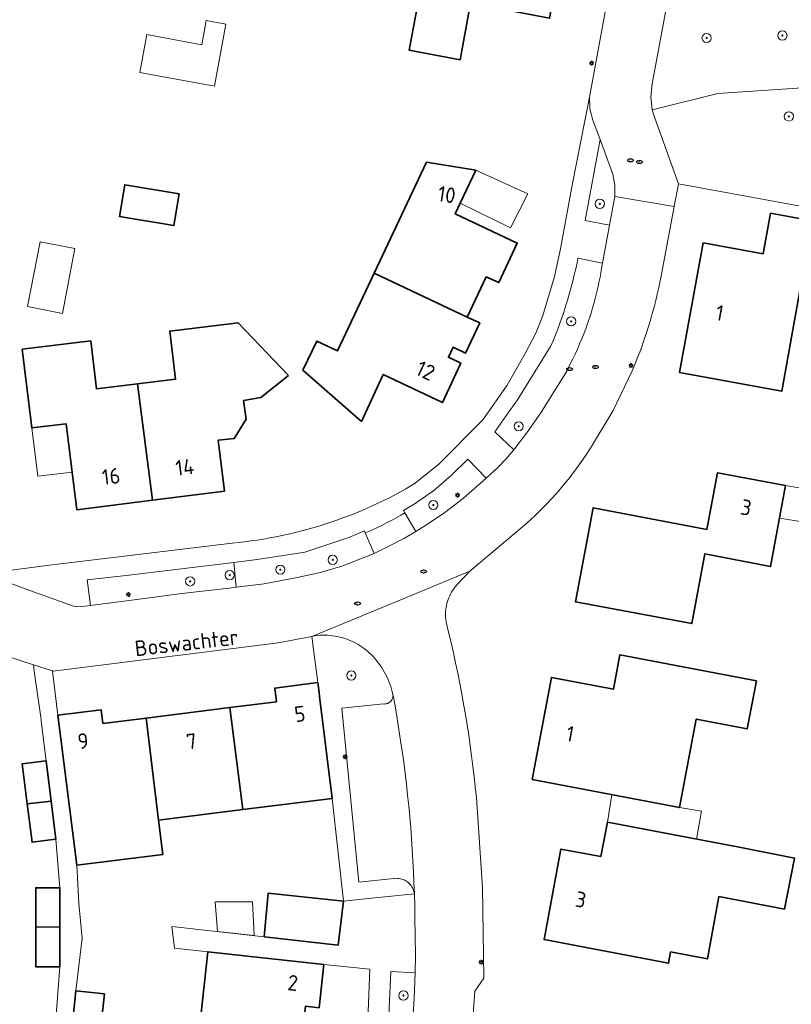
# Model space of a CAD drawing. Header units: metres. Extents: x 152610 to 160096, y 456114 to 462495.
# Tile 554 of 938: x 158928 to 158995, y 459819 to 459904. Entities that reach past the tile are written whole.
import ezdxf
from ezdxf.enums import TextEntityAlignment as Align

# ---------------------------------------------------------------- set-up
doc = ezdxf.new("R2010")
doc.units = ezdxf.units.M
doc.header["$LTSCALE"] = 0.5
doc.layers.get('0').update_dxf_attribs({"linetype": 'CONTINUOUS'})
for name, color, linetype, lineweight in [('B-PV-GR-BEPLANTING_CULTUUR_BOSPLANTSOEN-GV', 251, 'CONTINUOUS', 18), ('B-PV-GR-BEPLANTING_CULTUUR_HEESTERS-GV', 251, 'CONTINUOUS', 18), ('B-PV-GR-BOOM-S', 251, 'CONTINUOUS', 25), ('B-PV-IE-MEUBILAIR-S', 251, 'CONTINUOUS', 25), ('B-PV-OG-BEBOUWING-GV', 6, 'CONTINUOUS', 35), ('B-PV-OG-BEBOUWING-T18', 1, 'CONTINUOUS', 18), ('B-PV-OG-BEBOUWING_OVERBOUWING-GV', 251, 'CONTINUOUS', 18), ('B-PV-OG-BEBOUWING_SCHUUR-GV', 251, 'CONTINUOUS', 18), ('B-PV-OG-TERREIN_BEGROEID-GV', 251, 'CONTINUOUS', 18), ('B-PV-OG-TOPOGRAFIE-T18', 1, 'CONTINUOUS', 18), ('B-PV-VH-OPENVERHARDING_BETONSTRAATSTEEN-GV', 251, 'CONTINUOUS', 18), ('B-PV-VH-OPENVERHARDING_TEGEL-GV', 251, 'CONTINUOUS', 18)]:
    doc.layers.add(name, color=color, linetype=linetype, lineweight=lineweight)
doc.styles.add('NLCS-ISO', font='NLCS-ISO.ttf')
doc.styles.add('NLCS-ISO-M750-T18', font='NLCS-ISO.ttf', dxfattribs={"height": 1.35})

# ---------------------------------------------------------------- blocks, each defined once
blk = doc.blocks.new('SIE-MEUBILAIR_PAAL_LICHTMAST-SO')
for points in [[(-0.62, 0), (-1, 0)], [(-0.71, 0.71), (-0.44, 0.44)], [(0, 1), (0, 0.62)], [(0.44, 0.44), (0.71, 0.71)], [(1, 0), (0.62, 0)], [(-0.71, -0.71), (-0.44, -0.44)], [(0, -0.62), (0, -1)], [(0.44, -0.44), (0.71, -0.71)]]:
    blk.add_lwpolyline(points)
blk.add_circle((0, 0), 0.5)
blk = doc.blocks.new('SIE-MEUBILAIR_PUT_RIOOLPUT-SO')
blk.add_ellipse((0, 0), major_axis=(1.25, 0), ratio=0.54)
at = {"style": 'NLCS-ISO'}
blk.add_text('ri', height=0.75, dxfattribs=at).set_placement((-0.04, 0.07), align=Align.MIDDLE_CENTER)
blk = doc.blocks.new('SGR-BOOM_GBKN-SO')
at = {"linetype": 'ByBlock', "lineweight": 18}
h = blk.add_hatch(color=0, dxfattribs=at)
h.dxf.hatch_style = 1
edge = h.paths.add_edge_path()
edge.add_arc((0, 0), 0.25, 0, 360)
at = {"color": 0, "linetype": 'ByBlock', "lineweight": 18}
for radius in [2, 0.25]:
    blk.add_circle((0, 0), radius, dxfattribs=at)
at = {"color": 0, "linetype": 'ByBlock', "lineweight": 18, "style": 'NLCS-ISO'}
blk.add_attdef('SOORT', (2.5, 0), '', height=1.5, dxfattribs=at)

msp = doc.modelspace()

# ---------------------------------------------------------------- linework, layer by layer
at = {"layer": 'B-PV-GR-BEPLANTING_CULTUUR_BOSPLANTSOEN-GV', "flags": 128}
msp.add_lwpolyline([(159000, 459898.74), (158988.41, 459897.96), (158982.72, 459896.525), (158982.9, 459895.9), (158984.983, 459890.115), (159000, 459887.358)], dxfattribs=at)
at = {"layer": 'B-PV-GR-BEPLANTING_CULTUUR_HEESTERS-GV', "flags": 128}
for points in [[(158979.29, 459890.96), (158978.18, 459893.97), (158976.88, 459886.93), (158979, 459886.52), (158979.48, 459889.02), (158979.468, 459889.998)], [(158978.395, 459883.231), (158976.26, 459883.65), (158976.22, 459883.43), (158976.187, 459883.269), (158976.073, 459882.735), (158975.951, 459882.203), (158975.821, 459881.672), (158975.684, 459881.144), (158975.539, 459880.617), (158975.386, 459880.093), (158975.225, 459879.571), (158975.057, 459879.051), (158974.881, 459878.534), (158974.698, 459878.019), (158974.507, 459877.508), (158974.309, 459876.999), (158974.103, 459876.493), (158973.89, 459875.99), (158971.028, 459871.379), (158970.078, 459870.031), (158969.044, 459868.595), (158970.694, 459867.033), (158971.892, 459868.6), (158973.035, 459870.233), (158975.3, 459873.86), (158975.6, 459874.49), (158975.813, 459874.916), (158976.019, 459875.346), (158976.218, 459875.78), (158976.409, 459876.216), (158976.593, 459876.656), (158976.769, 459877.098), (158976.938, 459877.544), (158977.1, 459877.992), (158977.254, 459878.444), (158977.4, 459878.897), (158977.539, 459879.353), (158977.67, 459879.811), (158977.794, 459880.271), (158977.91, 459880.734), (158978.017, 459881.198), (158978.118, 459881.664), (158978.21, 459882.132), (158978.294, 459882.601), (158978.371, 459883.071)], [(158968.307, 459864.572), (158966.707, 459866.23), (158965.288, 459864.829), (158963.764, 459863.512), (158962.137, 459862.368), (158961.132, 459861.762), (158961.239, 459861.581), (158962.198, 459859.96), (158963.11, 459860.53), (158964.716, 459861.606), (158966.322, 459862.839)], [(158957.805, 459859.825), (158957.731, 459859.993), (158956.37, 459859.425), (158952.574, 459858.154), (158948.623, 459857.54), (158946.398, 459857.268), (158946.599, 459855.118), (158949.025, 459855.41), (158951.903, 459855.951), (158953.93, 459856.392), (158955.848, 459856.972), (158958.589, 459858.049)], [(158946.599, 459855.118), (158946.398, 459857.268), (158937.048, 459856.127), (158933.668, 459855.763), (158933.947, 459853.533), (158939.088, 459854.193), (158941.892, 459854.568), (158945.984, 459855.044)], [(158954.542, 459850.948), (158954.328, 459850.954), (158954.113, 459850.953), (158953.899, 459850.944), (158953.685, 459850.927), (158953.472, 459850.902), (158953.26, 459850.868), (158953.16, 459850.85), (158953.312, 459849.701), (158953.69, 459846.84), (158953.796, 459845.989), (158953.841, 459845.629), (158954.94, 459836.79), (158955.929, 459827.894), (158957.521, 459828.053), (158962.069, 459828.507), (158962.05, 459828.617), (158962.024, 459828.726), (158961.99, 459828.832), (158961.948, 459828.936), (158961.899, 459829.036), (158961.843, 459829.133), (158961.78, 459829.226), (158961.711, 459829.313), (158961.636, 459829.396), (158961.555, 459829.473), (158961.468, 459829.544), (158961.377, 459829.609), (158961.282, 459829.666), (158961.182, 459829.717), (158961.079, 459829.761), (158960.974, 459829.797), (158960.866, 459829.826), (158960.756, 459829.847), (158960.645, 459829.86), (158960.563, 459829.864), (158957.263, 459829.535), (158955.76, 459844.62), (158959.38, 459844.99), (158959.457, 459844.984), (158959.534, 459844.987), (158959.61, 459844.997), (158959.685, 459845.016), (158959.758, 459845.042), (158959.827, 459845.075), (158959.893, 459845.115), (158959.954, 459845.162), (158960.01, 459845.215), (158960.06, 459845.274), (158960.104, 459845.337), (158960.141, 459845.405), (158960.171, 459845.476), (158960.193, 459845.549), (158960.207, 459845.625), (158960.214, 459845.702), (158960.212, 459845.779), (158960.208, 459845.824), (158960.155, 459846.052), (158960.094, 459846.279), (158960.025, 459846.503), (158959.949, 459846.725), (158959.865, 459846.944), (158959.774, 459847.161), (158959.675, 459847.374), (158959.569, 459847.583), (158959.457, 459847.789), (158959.337, 459847.99), (158959.21, 459848.188), (158959.077, 459848.381), (158958.937, 459848.57), (158958.791, 459848.753), (158958.639, 459848.932), (158958.481, 459849.105), (158958.316, 459849.273), (158958.147, 459849.435), (158957.972, 459849.591), (158957.89, 459849.66), (158957.721, 459849.793), (158957.548, 459849.919), (158957.37, 459850.038), (158957.187, 459850.151), (158957, 459850.257), (158956.81, 459850.356), (158956.616, 459850.447), (158956.419, 459850.532), (158956.218, 459850.609), (158956.016, 459850.678), (158955.81, 459850.74), (158955.602, 459850.794), (158955.393, 459850.841), (158955.182, 459850.879), (158954.97, 459850.91), (158954.756, 459850.933)], [(158962.15, 459821.66), (158960.03, 459821.79), (158959.83, 459817.31), (158961.919, 459817.21), (158962.054, 459819.434)]]:
    msp.add_lwpolyline(points, close=True, dxfattribs=at)
at = {"layer": 'B-PV-OG-BEBOUWING-GV', "flags": 128}
for points in [[(158975.83, 459915.31), (158968, 459916.78), (158967.284, 459912.945), (158966.46, 459908.53), (158963.02, 459909.18), (158961.62, 459901.7), (158966.03, 459900.87), (158966.93, 459905.77), (158973.81, 459904.48)], [(158967.41, 459891.31), (158963.12, 459891.98), (158958.59, 459882.36), (158966.654, 459878.548), (158968.3, 459882.05), (158969.39, 459881.54), (158971, 459884.97), (158965.61, 459887.5), (158966.076, 459888.486)], [(158941.655, 459889.239), (158936.933, 459890.037), (158936.468, 459887.283), (158941.189, 459886.484)], [(159000, 459886.267), (158992.99, 459887.56), (158992.35, 459884.04), (158987.13, 459884.99), (158985.09, 459873.74), (158993.95, 459872.12), (158995.96, 459883.26), (159000, 459882.522), (159000.78, 459882.38), (159001.45, 459886)], [(158966.654, 459878.548), (158958.59, 459882.36), (158955.41, 459875.61), (158953.59, 459876.47), (158952.39, 459873.95), (158957.47, 459869.5), (158959.37, 459873.56), (158964.5, 459871.14), (158966.1, 459874.55), (158965.02, 459875.07), (158965.423, 459875.928), (158966.508, 459875.418), (158967.739, 459878.038)], [(158951.159, 459873.469), (158946.787, 459878.047), (158946.321, 459877.991), (158940.84, 459877.33), (158941.35, 459873.16), (158938.04, 459872.76), (158939.336, 459862.665), (158945.58, 459863.45), (158945.028, 459867.866), (158946.441, 459868.009), (158947.463, 459869.682), (158947.242, 459871.327), (158948.754, 459871.561)], [(158934.49, 459872.33), (158933.98, 459876.5), (158928.04, 459875.77), (158928.87, 459868.93), (158931.84, 459869.3), (158932.78, 459861.84), (158939.336, 459862.665), (158938.04, 459872.76)], [(158994.27, 459863.93), (158988.39, 459865.05), (158987.46, 459860.13), (158977.6, 459862.01), (158976.05, 459853.86), (158986.15, 459851.96), (158987.27, 459858), (158992.97, 459856.91)], [(158991.747, 459846.993), (158979.903, 459849.251), (158979.34, 459846.27), (158973.97, 459847.29), (158972.3, 459838.44), (158985.07, 459836), (158986.53, 459843.67), (158990.95, 459842.83)], [(158953.796, 459845.989), (158953.69, 459846.84), (158949.95, 459846.37), (158950.1, 459845.18), (158946.056, 459844.676), (158947.193, 459835.824), (158954.94, 459836.79), (158953.841, 459845.629)], [(158935.02, 459843.3), (158934.88, 459844.49), (158931.14, 459844.02), (158932.39, 459833.98), (158932.761, 459831.003), (158940.239, 459831.935), (158939.872, 459834.912), (158938.781, 459843.769)], [(158947.193, 459835.824), (158946.056, 459844.676), (158938.781, 459843.769), (158939.872, 459834.912)], [(158930.549, 459836.543), (158930.11, 459840.06), (158928.04, 459839.8), (158928.474, 459836.321)], [(158930.96, 459833.25), (158930.549, 459836.543), (158928.474, 459836.321), (158928.89, 459832.99)], [(158990.1, 459832.58), (158984.01, 459833.75), (158978.832, 459834.745), (158978.258, 459831.756), (158975.723, 459832.227), (158974.79, 459832.4), (158973.32, 459824.55), (158984.12, 459822.5), (158984.303, 459823.483), (158987.495, 459822.872), (158988.502, 459828.279), (158989.23, 459828.14), (158994.2, 459827.19), (158995.069, 459831.625)], [(158931.3, 459829.04), (158929.21, 459829.05), (158929.21, 459825.614), (158931.3, 459825.668)], [(158955.929, 459827.894), (158949.389, 459828.583), (158949.019, 459824.795), (158955.459, 459824.069)], [(158931.3, 459822.19), (158931.3, 459825.668), (158929.21, 459825.614), (158929.21, 459822.19)], [(158954.22, 459822.4), (158944.14, 459823.49), (158943.323, 459816.046), (158952.203, 459815.055), (158952.61, 459818.76), (158953.8, 459818.63)], [(158935.18, 459819.83), (158932.7, 459820.1), (158932.387, 459817.265), (158934.871, 459816.988)]]:
    msp.add_lwpolyline(points, close=True, dxfattribs=at)
at = {"layer": 'B-PV-OG-BEBOUWING_OVERBOUWING-GV', "flags": 128}
for points in [[(158971.927, 459889.25), (158967.41, 459891.31), (158966.076, 459888.486), (158966.046, 459888.422), (158970.422, 459886.305)], [(158932.614, 459884.498), (158929.581, 459885.09), (158928.484, 459879.467), (158931.517, 459878.875)], [(158932.368, 459865.11), (158931.84, 459869.3), (158928.87, 459868.93), (158929.376, 459864.751)], [(158985.07, 459836), (158979.21, 459837.12), (158978.832, 459834.745), (158986.547, 459833.263), (158987, 459835.692)]]:
    msp.add_lwpolyline(points, close=True, dxfattribs=at)
at = {"layer": 'B-PV-OG-BEBOUWING_SCHUUR-GV', "flags": 128}
for points in [[(158945.715, 459903.975), (158944.005, 459904.293), (158943.611, 459902.183), (158938.863, 459903.068), (158938.249, 459899.774), (158944.708, 459898.571)], [(158996.453, 459863.575), (158994.27, 459863.93), (158993.746, 459861.103), (158995.929, 459860.753)], [(158948.178, 459824.89), (158948.011, 459827.827), (158944.77, 459827.812), (158944.973, 459825.25)]]:
    msp.add_lwpolyline(points, close=True, dxfattribs=at)
at = {"layer": 'B-PV-OG-TERREIN_BEGROEID-GV', "flags": 128}
msp.add_lwpolyline([(158985.44, 459913.58), (158982.71, 459898.79), (158982.593, 459897.657), (158982.72, 459896.525), (158988.41, 459897.96), (159000, 459898.74)], dxfattribs=at)
at = {"layer": 'B-PV-VH-OPENVERHARDING_BETONSTRAATSTEEN-GV', "flags": 128}
for points in [[(158980.36, 459914.48), (158977.26, 459897.62), (158977.295, 459896.609), (158977.55, 459895.63), (158978.18, 459893.97), (158979.29, 459890.96), (158979.468, 459889.998), (158979.48, 459889.02), (158984.612, 459888.131), (158984.983, 459890.115), (158982.9, 459895.9), (158982.72, 459896.525), (158982.593, 459897.657), (158982.71, 459898.79), (158985.44, 459913.58)], [(158924.19, 459849.94), (158929.01, 459848.39), (158930.658, 459847.853), (158930.66, 459847.84), (158930.719, 459847.847), (158950.25, 459850.3), (158953.16, 459850.85), (158961.088, 459854.112), (158966.89, 459856.5), (158971.45, 459860.34), (158971.823, 459860.667), (158972.19, 459861), (158972.552, 459861.339), (158972.909, 459861.683), (158973.26, 459862.034), (158973.605, 459862.39), (158973.945, 459862.751), (158974.278, 459863.118), (158974.606, 459863.49), (158974.927, 459863.868), (158975.243, 459864.251), (158975.552, 459864.638), (158975.855, 459865.031), (158976.152, 459865.428), (158976.442, 459865.83), (158976.725, 459866.237), (158977.003, 459866.649), (158977.273, 459867.064), (158977.34, 459867.17), (158979.324, 459870.441), (158980.98, 459873.89), (158981.202, 459874.431), (158981.417, 459874.974), (158981.625, 459875.521), (158981.825, 459876.07), (158982.017, 459876.622), (158982.202, 459877.176), (158982.38, 459877.733), (158982.549, 459878.293), (158982.711, 459878.854), (158982.866, 459879.418), (158983.012, 459879.984), (158983.151, 459880.552), (158983.282, 459881.122), (158983.405, 459881.693), (158983.46, 459881.96), (158984.612, 459888.131), (158979.48, 459889.02), (158979, 459886.52), (158978.395, 459883.231), (158978.371, 459883.071), (158978.294, 459882.601), (158978.21, 459882.132), (158978.118, 459881.664), (158978.017, 459881.198), (158977.91, 459880.734), (158977.794, 459880.271), (158977.67, 459879.811), (158977.539, 459879.353), (158977.4, 459878.897), (158977.254, 459878.444), (158977.1, 459877.992), (158976.938, 459877.544), (158976.769, 459877.098), (158976.593, 459876.656), (158976.409, 459876.216), (158976.218, 459875.78), (158976.019, 459875.346), (158975.813, 459874.916), (158975.6, 459874.49), (158975.3, 459873.86), (158973.035, 459870.233), (158971.892, 459868.6), (158970.694, 459867.033), (158970.007, 459866.231), (158969.304, 459865.505), (158968.307, 459864.572), (158966.322, 459862.839), (158964.716, 459861.606), (158963.11, 459860.53), (158962.198, 459859.96), (158961.199, 459859.372), (158959.92, 459858.696), (158958.589, 459858.049), (158955.848, 459856.972), (158953.93, 459856.392), (158951.903, 459855.951), (158949.025, 459855.41), (158946.599, 459855.118), (158945.984, 459855.044), (158941.892, 459854.568), (158939.088, 459854.193), (158933.947, 459853.533), (158933.21, 459853.44), (158932.843, 459853.421), (158932.48, 459853.48), (158928.29, 459854.97), (158926.391, 459855.712)], [(158966.795, 459812.828), (158967.31, 459820.08), (158968.11, 459821.2), (158967.978, 459829.038), (158967.45, 459836.86), (158967.359, 459837.765), (158967.26, 459838.669), (158967.153, 459839.573), (158967.038, 459840.475), (158966.916, 459841.377), (158966.785, 459842.277), (158966.647, 459843.176), (158966.5, 459844.074), (158966.346, 459844.97), (158966.183, 459845.865), (158966.013, 459846.759), (158965.835, 459847.651), (158965.65, 459848.542), (158965.456, 459849.43), (158965.255, 459850.317), (158965.045, 459851.203), (158964.828, 459852.086), (158964.82, 459852.12), (158964.815, 459852.154), (158964.791, 459852.327), (158964.776, 459852.501), (158964.769, 459852.675), (158964.77, 459852.85), (158964.779, 459853.024), (158964.796, 459853.198), (158964.821, 459853.371), (158964.853, 459853.542), (158964.894, 459853.712), (158964.942, 459853.879), (158964.998, 459854.045), (158965.061, 459854.207), (158965.132, 459854.367), (158965.21, 459854.523), (158965.295, 459854.675), (158965.387, 459854.823), (158965.486, 459854.967), (158965.591, 459855.107), (158965.703, 459855.241), (158965.82, 459855.37), (158966.89, 459856.5), (158961.088, 459854.112), (158953.16, 459850.85), (158953.26, 459850.868), (158953.472, 459850.902), (158953.685, 459850.927), (158953.899, 459850.944), (158954.113, 459850.953), (158954.328, 459850.954), (158954.542, 459850.948), (158954.756, 459850.933), (158954.97, 459850.91), (158955.182, 459850.879), (158955.393, 459850.841), (158955.602, 459850.794), (158955.81, 459850.74), (158956.016, 459850.678), (158956.218, 459850.609), (158956.419, 459850.532), (158956.616, 459850.447), (158956.81, 459850.356), (158957, 459850.257), (158957.187, 459850.151), (158957.37, 459850.038), (158957.548, 459849.919), (158957.721, 459849.793), (158957.89, 459849.66), (158957.972, 459849.591), (158958.147, 459849.435), (158958.316, 459849.273), (158958.481, 459849.105), (158958.639, 459848.932), (158958.791, 459848.753), (158958.937, 459848.57), (158959.077, 459848.381), (158959.21, 459848.188), (158959.337, 459847.99), (158959.457, 459847.789), (158959.569, 459847.583), (158959.675, 459847.374), (158959.774, 459847.161), (158959.865, 459846.944), (158959.949, 459846.725), (158960.025, 459846.503), (158960.094, 459846.279), (158960.155, 459846.052), (158960.208, 459845.824), (158960.249, 459845.602), (158960.418, 459844.661), (158960.578, 459843.718), (158960.731, 459842.775), (158960.876, 459841.83), (158961.013, 459840.884), (158961.142, 459839.936), (158961.263, 459838.988), (158961.376, 459838.039), (158961.481, 459837.089), (158961.578, 459836.138), (158961.668, 459835.186), (158961.749, 459834.233), (158961.822, 459833.28), (158961.887, 459832.326), (158961.945, 459831.372), (158961.994, 459830.418), (158962.036, 459829.462), (158962.069, 459828.507), (158962.095, 459827.486), (158962.112, 459826.464), (158962.17, 459823.22), (158962.15, 459821.66), (158962.054, 459819.434), (158961.919, 459817.21)]]:
    msp.add_lwpolyline(points, dxfattribs=at)
for points in [[(158930.658, 459847.853), (158929.01, 459848.39), (158929.115, 459847.635), (158929.64, 459843.84), (158929.7, 459843.27), (158930.11, 459840.06), (158930.549, 459836.543), (158930.96, 459833.25), (158931.3, 459829.04), (158931.3, 459825.668), (158931.3, 459822.19), (158930.58, 459812.7), (158931.87, 459812.56), (158932.04, 459814.13), (158932.387, 459817.265), (158932.7, 459820.1), (158933.23, 459824.67), (158932.95, 459827.67), (158932.761, 459831.003), (158932.39, 459833.98), (158931.14, 459844.02), (158930.66, 459847.84)], [(158960.249, 459845.602), (158960.208, 459845.824), (158960.212, 459845.779), (158960.214, 459845.702), (158960.207, 459845.625), (158960.193, 459845.549), (158960.171, 459845.476), (158960.141, 459845.405), (158960.104, 459845.337), (158960.06, 459845.274), (158960.01, 459845.215), (158959.954, 459845.162), (158959.893, 459845.115), (158959.827, 459845.075), (158959.758, 459845.042), (158959.685, 459845.016), (158959.61, 459844.997), (158959.534, 459844.987), (158959.457, 459844.984), (158959.38, 459844.99), (158955.76, 459844.62), (158957.263, 459829.535), (158960.563, 459829.864), (158960.645, 459829.86), (158960.756, 459829.847), (158960.866, 459829.826), (158960.974, 459829.797), (158961.079, 459829.761), (158961.182, 459829.717), (158961.282, 459829.666), (158961.377, 459829.609), (158961.468, 459829.544), (158961.555, 459829.473), (158961.636, 459829.396), (158961.711, 459829.313), (158961.78, 459829.226), (158961.843, 459829.133), (158961.899, 459829.036), (158961.948, 459828.936), (158961.99, 459828.832), (158962.024, 459828.726), (158962.05, 459828.617), (158962.069, 459828.507), (158962.036, 459829.462), (158961.994, 459830.418), (158961.945, 459831.372), (158961.887, 459832.326), (158961.822, 459833.28), (158961.749, 459834.233), (158961.668, 459835.186), (158961.578, 459836.138), (158961.481, 459837.089), (158961.376, 459838.039), (158961.263, 459838.988), (158961.142, 459839.936), (158961.013, 459840.884), (158960.876, 459841.83), (158960.731, 459842.775), (158960.578, 459843.718), (158960.418, 459844.661)]]:
    msp.add_lwpolyline(points, close=True, dxfattribs=at)
at = {"layer": 'B-PV-VH-OPENVERHARDING_TEGEL-GV', "flags": 128}
for points in [[(158926.391, 459855.712), (158928.29, 459854.97), (158932.48, 459853.48), (158932.843, 459853.421), (158933.21, 459853.44), (158933.947, 459853.533), (158933.668, 459855.763), (158937.048, 459856.127), (158946.398, 459857.268), (158948.623, 459857.54), (158952.574, 459858.154), (158956.37, 459859.425), (158957.731, 459859.993), (158957.805, 459859.825), (158957.938, 459859.881), (158958.373, 459860.073), (158958.804, 459860.272), (158959.231, 459860.479), (158959.655, 459860.693), (158960.075, 459860.915), (158960.491, 459861.144), (158960.902, 459861.38), (158961.239, 459861.581), (158961.132, 459861.762), (158962.137, 459862.368), (158963.764, 459863.512), (158965.288, 459864.829), (158966.707, 459866.23), (158968.307, 459864.572), (158969.304, 459865.505), (158970.007, 459866.231), (158970.694, 459867.033), (158969.044, 459868.595), (158970.078, 459870.031), (158971.028, 459871.379), (158973.89, 459875.99), (158974.103, 459876.493), (158974.309, 459876.999), (158974.507, 459877.508), (158974.698, 459878.019), (158974.881, 459878.534), (158975.057, 459879.051), (158975.225, 459879.571), (158975.386, 459880.093), (158975.539, 459880.617), (158975.684, 459881.144), (158975.821, 459881.672), (158975.951, 459882.203), (158976.073, 459882.735), (158976.187, 459883.269), (158976.22, 459883.43), (158976.26, 459883.65), (158978.395, 459883.231), (158979, 459886.52), (158976.88, 459886.93), (158978.18, 459893.97), (158977.55, 459895.63), (158977.295, 459896.609), (158977.26, 459897.62), (158975.75, 459889.99), (158974.74, 459884.46), (158974.24, 459882.06), (158973.23, 459878.7), (158972.61, 459877.16), (158971.69, 459875.39), (158970.13, 459872.64), (158968, 459869.65), (158964.18, 459865.8), (158962.14, 459864.13), (158961.32, 459863.64), (158960.87, 459863.391), (158960.385, 459863.131), (158959.897, 459862.879), (158959.405, 459862.634), (158958.909, 459862.396), (158958.411, 459862.165), (158957.909, 459861.942), (158957.403, 459861.725), (158956.895, 459861.517), (158956.383, 459861.315), (158955.869, 459861.121), (158955.352, 459860.935), (158954.832, 459860.756), (158954.31, 459860.585), (158953.785, 459860.421), (158953.258, 459860.265), (158952.729, 459860.117), (158952.197, 459859.977), (158951.664, 459859.844), (158951.129, 459859.719), (158950.592, 459859.601), (158950.053, 459859.492), (158949.513, 459859.39), (158948.971, 459859.297), (158948.428, 459859.211), (158947.884, 459859.133), (158947.339, 459859.063), (158946.793, 459859.001), (158946.246, 459858.947), (158930.408, 459857.02), (158924.421, 459856.237)], [(158959.83, 459817.31), (158960.03, 459821.79), (158962.15, 459821.66), (158962.17, 459823.22), (158962.112, 459826.464), (158962.095, 459827.486), (158962.069, 459828.507), (158957.521, 459828.053), (158955.929, 459827.894), (158955.459, 459824.069), (158949.019, 459824.795), (158941.008, 459825.696), (158941.242, 459823.805), (158944.14, 459823.49), (158954.22, 459822.4), (158958.2, 459821.97), (158957.88, 459813.89)]]:
    msp.add_lwpolyline(points, dxfattribs=at)
msp.add_lwpolyline([(158962.198, 459859.96), (158961.239, 459861.581), (158960.902, 459861.38), (158960.491, 459861.144), (158960.075, 459860.915), (158959.655, 459860.693), (158959.231, 459860.479), (158958.804, 459860.272), (158958.373, 459860.073), (158957.938, 459859.881), (158957.805, 459859.825), (158958.589, 459858.049), (158959.92, 459858.696), (158961.199, 459859.372)], close=True, dxfattribs=at)

# ---------------------------------------------------------------- block references
at = {"layer": 'B-PV-GR-BOOM-S', "xscale": 0.2, "yscale": 0.2, "zscale": 0.2}
for p in [(158994.01, 459902.98), (158987.43, 459902.76), (158994.565, 459895.959), (158978.16, 459888.38), (158975.674, 459878.179), (158971.123, 459869.077), (158963.714, 459862.251), (158954.983, 459857.488), (158946.04, 459856.165), (158950.432, 459856.642), (158942.613, 459855.621), (158956.6, 459847.46), (158961.12, 459819.69)]:
    msp.add_blockref('SGR-BOOM_GBKN-SO', p, dxfattribs=at)
at = {"layer": 'B-PV-IE-MEUBILAIR-S', "xscale": 0.2, "yscale": 0.2, "zscale": 0.2}
for name, p in [('SIE-MEUBILAIR_PAAL_LICHTMAST-SO', (158977.453, 459900.57)), ('SIE-MEUBILAIR_PUT_RIOOLPUT-SO', (158980.822, 459892.144)), ('SIE-MEUBILAIR_PUT_RIOOLPUT-SO', (158981.596, 459892.006)), ('SIE-MEUBILAIR_PUT_RIOOLPUT-SO', (158975.537, 459874.038)), ('SIE-MEUBILAIR_PUT_RIOOLPUT-SO', (158977.784, 459874.223)), ('SIE-MEUBILAIR_PAAL_LICHTMAST-SO', (158980.868, 459874.356)), ('SIE-MEUBILAIR_PAAL_LICHTMAST-SO', (158965.816, 459863.094)), ('SIE-MEUBILAIR_PUT_RIOOLPUT-SO', (158962.875, 459856.477)), ('SIE-MEUBILAIR_PAAL_LICHTMAST-SO', (158937.246, 459854.483)), ('SIE-MEUBILAIR_PUT_RIOOLPUT-SO', (158957.14, 459853.707)), ('SIE-MEUBILAIR_PAAL_LICHTMAST-SO', (158956.062, 459840.406)), ('SIE-MEUBILAIR_PAAL_LICHTMAST-SO', (158967.858, 459822.579))]:
    msp.add_blockref(name, p, dxfattribs=at)

# ---------------------------------------------------------------- texts
at = {"layer": 'B-PV-OG-BEBOUWING-T18', "style": 'NLCS-ISO-M750-T18'}
for s, rotation, p in [('10', 351.1, (158964.879, 459889.175)), ('1', 349.7, (158988.57, 459878.919)), ('12', 334.8, (158963.037, 459873.907)), ('14', 7.2, (158942.146, 459865.538)), ('16', 7.2, (158935.746, 459864.733)), ('3', 349.2, (158990.862, 459862.034)), ('5', 7.2, (158952.132, 459844.125)), ('9', 7.2, (158933.322, 459841.775)), ('7', 7.1, (158942.728, 459841.742)), ('1', 349.3, (158975.592, 459842.401)), ('3', 349.4, (158976.512, 459828.015)), ('2', 353.6, (158951.525, 459820.792))]:
    msp.add_text(s, height=1.35, rotation=rotation, dxfattribs=at).set_placement(p, align=Align.MIDDLE)
at = {"layer": 'B-PV-OG-TOPOGRAFIE-T18', "style": 'NLCS-ISO-M750-T18'}
msp.add_text('Boswachter', height=1.35, rotation=6.6, dxfattribs=at).set_placement((158942.298, 459850.302), align=Align.MIDDLE)

doc.saveas('drawing.dxf')
